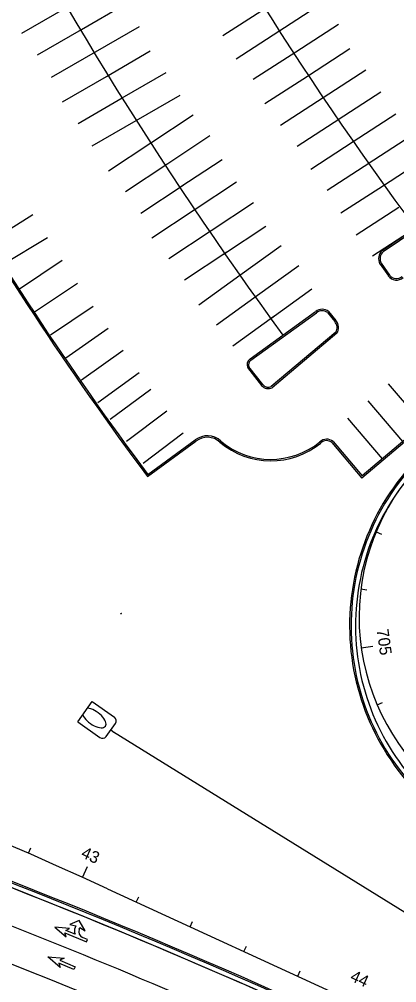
# Model space of a CAD drawing. Extents: x 468143 to 491361, y 1438528 to 1468730.
# Drawn here: x 487342.4 to 487470, y 1467373.9 to 1467699.5 of the extents above; entities that cross this region are included whole.
import ezdxf

# ---------------------------------------------------------------- set-up
doc = ezdxf.new("R2010")
doc.units = 0
doc.layers.add('Default', color=7, linetype='Continuous')
doc.layers.add('Xreference_dp', color=7, linetype='Continuous')

# ---------------------------------------------------------------- blocks, each defined once
blk = doc.blocks.new('POINT_DISPLAY')
at = {"layer": 'Default'}
blk.add_line((0, 0), (0, 0), dxfattribs=at)
blk = doc.blocks.new('MESC54RCP2S')
at = {"layer": 'Default'}
for p, q in [((0, 2.25), (0, 3.56)), ((-4.21, -8.44), (-4.21, 0.75)), ((2.71, 2.25), (-2.71, 2.25)), ((4.21, -8.44), (4.21, 0.75)), ((4.21, -8.44), (-4.21, -8.44))]:
    blk.add_line(p, q, dxfattribs=at)
for centre, start, end in [((-2.71, 0.75), 90, 180), ((2.71, 0.75), 360, 90)]:
    blk.add_arc(centre, 1.5, start, end, dxfattribs=at)
blk.add_ellipse((0, -4.72), major_axis=(0, -4.72), ratio=0.476524, start_param=0.662899, end_param=5.620287, dxfattribs=at)
for p in [(0, 3.56), (0, 2.25), (0, 0), (0, 0), (0, -8.44)]:
    blk.add_blockref('POINT_DISPLAY', p, dxfattribs=at)
blk = doc.blocks.new('DAMerge_2')
at = {"layer": 'Default'}
blk.add_lwpolyline([(0.71, -4.09), (0, -3.39), (3.95, 0.56), (2.42, 0.68), (7.31, 3.21), (4.77, -1.68), (4.66, -0.15), (0.71, -4.09)], dxfattribs=at)
blk = doc.blocks.new('DARightThru_1')
at = {"layer": 'Default'}
for points in [[(5.05, 2.17), (8.83, 2.17), (7.83, 1), (13.08, 2.67), (7.83, 4.33), (8.83, 3.17), (0, 3.17), (0, 2.17), (2, 2.17)], [(4.33, -0.83), (2, -0.5), (5.67, -3.17), (8.25, -0.5), (6, -0.83), (6, -0.17)], [(4.33, -0.17), (4.33, -0.83)]]:
    blk.add_lwpolyline(points, dxfattribs=at)
for centre, radius, start, end in [((2, -0.17), 2.33, 360, 90), ((2.67, -0.17), 3.33, 0, 44.427)]:
    blk.add_arc(centre, radius, start, end, dxfattribs=at)
blk = doc.blocks.new('DAMerge_6')
at = {"layer": 'Default'}
blk.add_lwpolyline([(0.71, -4.09), (0, -3.39), (3.95, 0.56), (2.42, 0.68), (7.31, 3.21), (4.77, -1.68), (4.66, -0.15), (0.71, -4.09)], dxfattribs=at)
blk = doc.blocks.new('DARightThru_2_1')
at = {"layer": 'Default'}
for points in [[(5.05, 2.17), (8.83, 2.17), (7.83, 1), (13.08, 2.67), (7.83, 4.33), (8.83, 3.17), (0, 3.17), (0, 2.17), (2, 2.17)], [(4.33, -0.83), (2, -0.5), (5.67, -3.17), (8.25, -0.5), (6, -0.83), (6, -0.17)], [(4.33, -0.17), (4.33, -0.83)]]:
    blk.add_lwpolyline(points, dxfattribs=at)
for centre, radius, start, end in [((2, -0.17), 2.33, 360, 90), ((2.67, -0.17), 3.33, 0, 44.427)]:
    blk.add_arc(centre, radius, start, end, dxfattribs=at)

msp = doc.modelspace()

# ---------------------------------------------------------------- linework, layer by layer
at = {"layer": 'Xreference_dp'}
for p, q in [((487343.28, 1467694.77), (487358.12, 1467703.35)), ((487363.42, 1467696.04), (487378.25, 1467704.62)), ((487411.23, 1467693.95), (487425.61, 1467703.26)), ((487430.12, 1467695.47), (487444.5, 1467704.79)), ((487348.58, 1467687.47), (487363.42, 1467696.04)), ((487368.18, 1467688.43), (487383.02, 1467697.01)), ((487435.9, 1467688.5), (487450.29, 1467697.82)), ((487415.74, 1467686.15), (487430.12, 1467695.47)), ((487439.77, 1467680.28), (487454.15, 1467689.6)), ((487353.35, 1467679.86), (487368.18, 1467688.43)), ((487371.88, 1467680.18), (487386.72, 1467688.75)), ((487421.52, 1467679.19), (487435.9, 1467688.5)), ((487357.05, 1467671.6), (487371.88, 1467680.18)), ((487377.18, 1467672.87), (487392.02, 1467681.45)), ((487425.39, 1467670.96), (487439.77, 1467680.28)), ((487445.12, 1467673.03), (487459.5, 1467682.35)), ((487362.35, 1467664.3), (487377.18, 1467672.87)), ((487381.95, 1467665.26), (487396.78, 1467673.84)), ((487430.74, 1467663.71), (487445.12, 1467673.03)), ((487450.17, 1467665.59), (487464.55, 1467674.91)), ((487386.85, 1467657.69), (487401.14, 1467667.15)), ((487455.29, 1467658.18), (487469.67, 1467667.5)), ((487367.11, 1467656.69), (487381.95, 1467665.26)), ((487436.32, 1467656.61), (487450.7, 1467665.93)), ((487392.58, 1467650.72), (487406.87, 1467660.17)), ((487460.34, 1467650.74), (487474.72, 1467660.06)), ((487372.55, 1467648.24), (487386.85, 1467657.69)), ((487440.91, 1467648.86), (487455.29, 1467658.18)), ((487378.28, 1467641.27), (487392.58, 1467650.72)), ((487396.68, 1467642.68), (487410.97, 1467652.13)), ((487446.49, 1467641.76), (487460.87, 1467651.08)), ((487465.46, 1467643.33), (487479.84, 1467652.64)), ((487401.57, 1467635.11), (487415.87, 1467644.56)), ((487383.5, 1467633.96), (487397.79, 1467643.41)), ((487451.08, 1467634.01), (487465.46, 1467643.33)), ((487407.3, 1467628.14), (487421.6, 1467637.59)), ((487387.28, 1467625.66), (487401.57, 1467635.11)), ((487456.31, 1467626.67), (487470.69, 1467635.99)), ((487347, 1467633.43), (487332.23, 1467624.11)), ((487393.01, 1467618.68), (487407.3, 1467628.14)), ((487411.4, 1467620.09), (487425.69, 1467629.54)), ((487461.82, 1467619.51), (487476.2, 1467628.83)), ((487351.97, 1467625.65), (487337.02, 1467616.59)), ((487398.22, 1467611.37), (487412.52, 1467620.83)), ((487416.98, 1467612.97), (487430.88, 1467622.99)), ((487356.99, 1467617.92), (487342.57, 1467608.28)), ((487422.98, 1467606.23), (487436.89, 1467616.25)), ((487403.08, 1467602.95), (487416.98, 1467612.97)), ((487362.12, 1467610.19), (487347.63, 1467600.48)), ((487427.4, 1467598.36), (487441.3, 1467608.38)), ((487409.08, 1467596.22), (487422.98, 1467606.23)), ((487367.36, 1467602.38), (487352.96, 1467592.76)), ((487414.58, 1467589.12), (487428.48, 1467599.14)), ((487372.45, 1467594.92), (487358.21, 1467585)), ((487377.57, 1467587.55), (487363.46, 1467577.53)), ((487382.91, 1467579.99), (487368.95, 1467569.88)), ((487478.86, 1467562.58), (487467.23, 1467576.33)), ((487386.93, 1467574.41), (487373.13, 1467564.22)), ((487471.98, 1467556.77), (487460.36, 1467570.51)), ((487392.33, 1467567), (487378.7, 1467556.75)), ((487465.11, 1467550.96), (487453.49, 1467564.7)), ((487397.77, 1467559.66), (487384.32, 1467549.35)), ((487463.01, 1467526.23), (487464.86, 1467525.46)), ((487457.86, 1467506.96), (487459.85, 1467506.71)), ((487376.79, 1467498.53), (487376.79, 1467498.61)), ((487376.79, 1467498.53), (487376.86, 1467498.57)), ((487376.79, 1467498.53), (487376.81, 1467498.57)), ((487376.83, 1467498.59), (487376.85, 1467498.59)), ((487376.88, 1467498.63), (487376.87, 1467498.69)), ((487376.9, 1467498.73), (487376.91, 1467498.74)), ((487376.93, 1467498.75), (487376.95, 1467498.77)), ((487457.98, 1467487.02), (487461.94, 1467487.58)), ((487463.34, 1467467.82), (487465.17, 1467468.61)), ((487374.27, 1467458.66), (487518.88, 1467369.05)), ((487345.54, 1467417.63), (487346.35, 1467419.46)), ((487363.8, 1467409.47), (487365.45, 1467413.12)), ((487372.29, 1467405.61), (488386.67, 1466939.92)), ((487381.99, 1467401.15), (487382.83, 1467402.97)), ((487400.17, 1467392.81), (487401, 1467394.63)), ((487418.34, 1467384.47), (487419.18, 1467386.28)), ((487436.52, 1467376.12), (487437.35, 1467377.94))]:
    msp.add_line(p, q, dxfattribs=at)
for points in [[(487599.77, 1467685.11), (487610.22, 1467672.75), (487458.19, 1467544.45)], [(487599.32, 1467684.87), (487609.52, 1467672.8), (487458.25, 1467545.15), (487458.25, 1467545.15), (487458.25, 1467545.15), (487458.25, 1467545.15)], [(487487.62, 1467636.51), (487465.11, 1467621.33)], [(487487.8, 1467636.03), (487465.41, 1467620.93)], [(487464.32, 1467616.76), (487467.14, 1467612.73)], [(487464.74, 1467617.03), (487467.54, 1467613.02)], [(487420.45, 1467584.72), (487442.58, 1467600.67)], [(487420.73, 1467584.31), (487442.89, 1467600.27), (487442.9, 1467600.28)], [(487446.57, 1467600.38), (487449.01, 1467597.34), (487449.03, 1467597.32)], [(487446.92, 1467600.74), (487449.39, 1467597.66)], [(487449.38, 1467593.72), (487427.6, 1467575.38)], [(487449.76, 1467593.38), (487427.88, 1467574.96)], [(487424.34, 1467575.72), (487419.62, 1467581.81)], [(487424.73, 1467576.03), (487420.05, 1467582.07)], [(487420.72, 1467584.3), (487420.73, 1467584.31)], [(487385.77, 1467544.95), (487402.15, 1467556.9), (487402.15, 1467556.9)], [(487385.87, 1467545.65), (487401.85, 1467557.3)], [(487410.23, 1467556.55), (487410.24, 1467556.54), (487410.25, 1467556.53)], [(487444.34, 1467556.27), (487444.36, 1467556.28), (487444.37, 1467556.3)], [(487448.08, 1467556.42), (487458.19, 1467544.45)], [(487448.44, 1467556.77), (487458.26, 1467545.13)]]:
    msp.add_lwpolyline(points, dxfattribs=at)
for centre, radius, start, end in [((488662.52, 1468487.47), 1402.64, 208.37575, 215.72954), ((488448.37, 1468349.05), 1209.76, 207.16085, 216.56413), ((488343.26, 1468257.64), 1193.62, 203.85451, 216.66135), ((488343.26, 1468257.64), 1193.12, 203.85451, 216.63757), ((488517.96, 1468387.25), 1345.98, 207.08377, 216.1793), ((487467.42, 1467618.58), 3.6, 130.041, 210.4225), ((487467.42, 1467618.58), 3.1, 130.5123, 210.0723), ((487469.86, 1467614.7), 3.36, 215.7425, 312.333), ((487469.86, 1467614.7), 2.86, 215.811, 312.333), ((487444.8, 1467598), 3.47, 52.2643, 129.6719), ((487444.8, 1467598), 2.97, 53.362, 129.6719), ((487446.85, 1467595.29), 2.97, 328.0235, 43.0249), ((487446.85, 1467595.29), 3.47, 326.6741, 43.0249), ((486537.7, 1465584.94), 2002.84, 65.37329, 99.90546), ((487421.66, 1467582.8), 2.27, 122.1528, 205.9452), ((487421.66, 1467582.8), 1.77, 122.1528, 204.3688), ((487426.56, 1467577.46), 2.82, 217.8726, 297.8614), ((487426.56, 1467577.46), 2.32, 217.8792, 296.6017), ((487405.98, 1467551.98), 6.74, 47.1106, 127.9044), ((487405.98, 1467551.98), 6.24, 47.1106, 127.9044), ((487427.46, 1467577), 26.74, 229.9448, 309.1688), ((487427.46, 1467577), 26.24, 229.9448, 309.1688), ((487446.3, 1467554.3), 3.28, 49.166, 133.841), ((487446.3, 1467554.3), 2.78, 49.9456, 133.841), ((487535.04, 1467494.52), 81, 130.0267, 224.4359), ((487535.04, 1467494.52), 80.5, 130.0267, 224.4359), ((487535.04, 1467494.52), 79, 130.0267, 224.4359), ((487532.25, 1467497.41), 75, 130.0267, 223.5592), ((487532.25, 1467497.41), 75, 130.0266, 223.5591), ((486541.29, 1465374.28), 2185, 65.36901, 75.94924), ((486541.29, 1465374.28), 2183, 65.36658, 75.94131), ((486541.29, 1465374.28), 2184.5, 65.36842, 75.94131), ((486541.29, 1465374.28), 2100, 65.36712, 99.90595), ((486541.29, 1465374.28), 2183, 66.41343, 72.14397), ((486541.29, 1465374.28), 2135, 66.02244, 75.79826), ((486541.29, 1465374.28), 2123, 65.38933, 75.79741), ((486541.29, 1465374.28), 2119, 65.36712, 75.79712), ((486541.29, 1465374.28), 2114.75, 65.36712, 75.79712), ((486541.29, 1465374.28), 2115, 65.17986, 75.79712), ((486541.29, 1465374.28), 2159, 65.36712, 71.6749), ((486541.29, 1465374.28), 2100.25, 66.83331, 75.79712), ((486541.29, 1465374.28), 2147, 65.36712, 71.66221), ((486541.29, 1465374.28), 2171, 65.37161, 68.95975), ((486541.29, 1465374.28), 2087.5, 66.11758, 75.79732), ((486541.29, 1465374.28), 2088.5, 66.11758, 75.79731), ((486541.2, 1465374.31), 2183, 65.36908, 66.4109)]:
    msp.add_arc(centre, radius, start, end, dxfattribs=at)
for centre, major_axis, start_param, end_param in [((487376.87, 1467498.53), (-0.0601, 0.04), 5.759586, 6.283185), ((487376.81, 1467498.64), (-0.0601, 0.04), 2.617994, 3.665191), ((487376.94, 1467498.68), (0.0601, -0.04), 2.617994, 3.665191), ((487376.87, 1467498.79), (0.0601, -0.04), 5.759586, 6.283185)]:
    msp.add_ellipse(centre, major_axis=major_axis, ratio=0.666667, start_param=start_param, end_param=end_param, dxfattribs=at)

# ---------------------------------------------------------------- block references
for name, p, rotation in [('MESC54RCP2S', (487371.54, 1467460.61), -125.54894666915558), ('DAMerge_2', (487357.78, 1467377.09), 111.66813866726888), ('DAMerge_6', (487357.78, 1467377.09), 111.66813866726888)]:
    msp.add_blockref(name, p, dxfattribs=dict(at, rotation=rotation))
at = {"layer": 'Xreference_dp', "xscale": 0.9, "yscale": 0.9, "rotation": 157.39057464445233}
for name in ['DARightThru_1', 'DARightThru_2_1']:
    msp.add_blockref(name, (487366.24, 1467390.32), dxfattribs=at)

# ---------------------------------------------------------------- texts
at = {"layer": 'Xreference_dp'}
for s, rotation, p in [('705', 277.9578, (487463.17, 1467493.19)), ('43', 335.6402, (487363.01, 1467416.42)), ('44', 335.3408, (487453.93, 1467374.73))]:
    msp.add_text(s, height=4, rotation=rotation, dxfattribs=at).set_placement(p)

doc.saveas('drawing.dxf')
